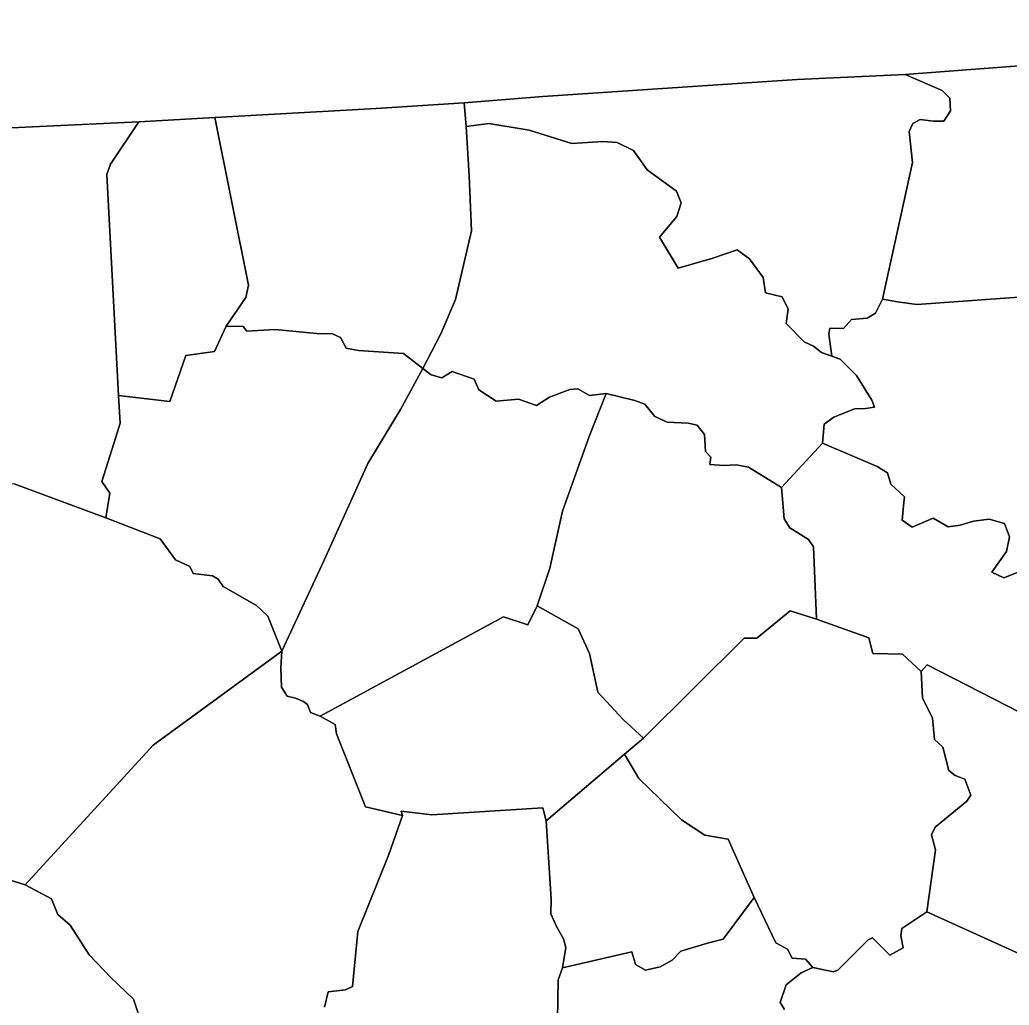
# Model space of a CAD drawing. Extents: x 1190067 to 1192950, y 891516 to 893460.
# Drawn here: x 1191893.69 to 1191931.27, y 893258.98 to 893296.39 of the extents above; entities that cross this region are included whole.
import ezdxf

# ---------------------------------------------------------------- set-up
doc = ezdxf.new("R2010")
doc.units = 0
doc.layers.add('Old_Level_11', color=7, linetype='Continuous')

msp = doc.modelspace()

# ---------------------------------------------------------------- linework, layer by layer
at = {"layer": 'Old_Level_11'}
for points in [[(1191956.945, 893296.395), (1191950.923, 893295.961), (1191945.804, 893295.536), (1191942.426, 893295.401), (1191941.458, 893295.248), (1191932.649, 893294.726), (1191927.315, 893294.32), (1191923.217, 893294.123), (1191913.56, 893293.477), (1191910.568, 893293.245), (1191907.221, 893293.021), (1191901.096, 893292.681), (1191898.214, 893292.515), (1191892.001, 893292.225), (1191890.157, 893292.023), (1191882.706, 893291.658), (1191880.656, 893291.631), (1191874.503, 893291.22), (1191869.421, 893291.063), (1191862.268, 893290.66), (1191860.81, 893290.682), (1191852.727, 893290.343), (1191849.377, 893290.256), (1191844.006, 893290.067)], [(1191927.315, 893294.32), (1191932.649, 893294.726)], [(1191923.217, 893294.123), (1191927.315, 893294.32), (1191928.728, 893293.715), (1191929.013, 893293.42), (1191929.043, 893292.935), (1191928.794, 893292.552), (1191928.402, 893292.541), (1191927.891, 893292.609), (1191927.609, 893292.454), (1191927.469, 893292.152), (1191927.599, 893290.982), (1191926.458, 893285.793), (1191926.189, 893285.254), (1191925.872, 893285.072), (1191925.281, 893285.022), (1191924.975, 893284.68), (1191924.457, 893284.684), (1191924.427, 893284.464), (1191924.538, 893283.62), (1191924.137, 893283.768), (1191923.844, 893283.998), (1191923.479, 893284.174), (1191922.796, 893284.87), (1191922.87, 893285.403), (1191922.642, 893285.879), (1191922.014, 893286.025), (1191921.931, 893286.611), (1191921.411, 893287.318), (1191920.939, 893287.667), (1191920.018, 893287.339), (1191918.702, 893286.966), (1191917.984, 893288.145), (1191918.641, 893288.923), (1191918.809, 893289.445), (1191918.64, 893289.883), (1191917.515, 893290.7), (1191916.997, 893291.438), (1191916.386, 893291.74), (1191915.839, 893291.778), (1191914.658, 893291.704), (1191913.033, 893292.199), (1191911.505, 893292.455), (1191910.645, 893292.339), (1191910.568, 893293.245), (1191913.56, 893293.477), (1191923.217, 893294.123)], [(1191937.79, 893286.308), (1191927.76, 893285.588), (1191927.027, 893285.685), (1191926.458, 893285.793), (1191927.599, 893290.982), (1191927.469, 893292.152), (1191927.609, 893292.454), (1191927.891, 893292.609), (1191928.402, 893292.541), (1191928.794, 893292.552), (1191929.043, 893292.935), (1191929.013, 893293.42), (1191928.728, 893293.715), (1191927.315, 893294.32)], [(1191907.221, 893293.021), (1191910.568, 893293.245), (1191910.645, 893292.339), (1191910.758, 893290.469), (1191910.841, 893288.38), (1191910.241, 893285.772), (1191909.683, 893284.469), (1191908.993, 893283.152), (1191908.258, 893283.721), (1191906.556, 893283.836), (1191906.082, 893283.926), (1191905.874, 893284.334), (1191905.568, 893284.468), (1191904.954, 893284.479), (1191903.387, 893284.638), (1191902.31, 893284.578), (1191902.171, 893284.754), (1191901.525, 893284.768), (1191902.278, 893285.858), (1191902.37, 893286.326), (1191901.096, 893292.681), (1191907.221, 893293.021)], [(1191901.525, 893284.768), (1191901.079, 893283.802), (1191899.991, 893283.646), (1191899.384, 893281.902), (1191897.439, 893282.134), (1191896.99, 893290.518), (1191897.137, 893290.916), (1191898.214, 893292.515), (1191901.096, 893292.681), (1191902.37, 893286.326), (1191902.278, 893285.858), (1191901.525, 893284.768)], [(1191898.214, 893292.515), (1191897.137, 893290.916), (1191896.99, 893290.518), (1191897.439, 893282.134), (1191897.502, 893281.076), (1191897.34, 893280.554), (1191896.808, 893278.867), (1191897.108, 893278.418), (1191896.959, 893277.481), (1191893.471, 893278.783), (1191891.841, 893278.655), (1191891.855, 893278.24), (1191891.249, 893278.564), (1191890.82, 893279.027), (1191890.692, 893279.838), (1191890.488, 893283.236), (1191890.157, 893292.023), (1191892.001, 893292.225), (1191898.214, 893292.515)], [(1191924.538, 893283.62), (1191924.847, 893283.515), (1191925.474, 893282.891), (1191926.057, 893281.953), (1191926.15, 893281.685), (1191925.819, 893281.633), (1191925.397, 893281.625), (1191924.61, 893281.314), (1191924.249, 893281.043), (1191924.182, 893280.319), (1191922.628, 893278.642), (1191921.374, 893279.411), (1191920.902, 893279.504), (1191920.444, 893279.468), (1191919.9, 893279.507), (1191919.938, 893279.788), (1191919.741, 893280.005), (1191919.698, 893280.648), (1191919.422, 893281.002), (1191919.076, 893281.078), (1191918.273, 893281.118), (1191917.817, 893281.336), (1191917.426, 893281.8), (1191917.057, 893281.943), (1191915.96, 893282.211), (1191915.333, 893282.131), (1191914.881, 893282.38), (1191914.586, 893282.353), (1191913.804, 893282.07), (1191913.309, 893281.75), (1191912.63, 893281.996), (1191911.777, 893281.911), (1191911.121, 893282.344), (1191910.948, 893282.748), (1191910.112, 893283.044), (1191909.725, 893282.806), (1191909.319, 893282.92), (1191908.993, 893283.152), (1191909.683, 893284.469), (1191910.241, 893285.772), (1191910.841, 893288.38), (1191910.758, 893290.469), (1191910.645, 893292.339), (1191911.505, 893292.455), (1191913.033, 893292.199), (1191914.658, 893291.704), (1191915.839, 893291.778), (1191916.386, 893291.74), (1191916.997, 893291.438), (1191917.515, 893290.7), (1191918.64, 893289.883), (1191918.809, 893289.445), (1191918.641, 893288.923), (1191917.984, 893288.145), (1191918.702, 893286.966), (1191920.018, 893287.339), (1191920.939, 893287.667), (1191921.411, 893287.318), (1191921.931, 893286.611), (1191922.014, 893286.025), (1191922.642, 893285.879), (1191922.87, 893285.403), (1191922.796, 893284.87), (1191923.479, 893284.174), (1191923.844, 893283.998), (1191924.137, 893283.768), (1191924.538, 893283.62)], [(1191932.025, 893275.583), (1191931.068, 893275.203), (1191930.614, 893275.422), (1191931.176, 893276.206), (1191931.286, 893276.764), (1191931.099, 893277.266), (1191930.509, 893277.441), (1191929.916, 893277.361), (1191929.41, 893277.206), (1191928.949, 893277.141), (1191928.381, 893277.471), (1191927.59, 893277.13), (1191927.208, 893277.404), (1191927.267, 893278.064), (1191927.297, 893278.283), (1191926.782, 893278.766), (1191926.648, 893279.197), (1191926.261, 893279.439), (1191924.182, 893280.319), (1191924.249, 893281.043), (1191924.61, 893281.314), (1191925.397, 893281.625), (1191925.819, 893281.633), (1191926.15, 893281.685), (1191926.057, 893281.953), (1191925.474, 893282.891), (1191924.847, 893283.515), (1191924.538, 893283.62), (1191924.427, 893284.464), (1191924.457, 893284.684), (1191924.975, 893284.68), (1191925.281, 893285.022), (1191925.872, 893285.072), (1191926.189, 893285.254), (1191926.458, 893285.793), (1191927.027, 893285.685), (1191927.76, 893285.588), (1191937.79, 893286.308)], [(1191908.993, 893283.152), (1191908.145, 893281.6), (1191906.911, 893279.555), (1191905.245, 893275.879), (1191903.645, 893272.422), (1191903.105, 893273.757), (1191902.672, 893274.159), (1191901.41, 893274.883), (1191901.219, 893275.161), (1191901.008, 893275.281), (1191900.278, 893275.369), (1191900.15, 893275.638), (1191899.602, 893275.895), (1191899.024, 893276.695), (1191896.959, 893277.481), (1191897.108, 893278.418), (1191896.808, 893278.867), (1191897.34, 893280.554), (1191897.502, 893281.076), (1191897.439, 893282.134), (1191899.384, 893281.902), (1191899.991, 893283.646), (1191901.079, 893283.802), (1191901.525, 893284.768), (1191902.171, 893284.754), (1191902.31, 893284.578), (1191903.387, 893284.638), (1191904.954, 893284.479), (1191905.568, 893284.468), (1191905.874, 893284.334), (1191906.082, 893283.926), (1191906.556, 893283.836), (1191908.258, 893283.721), (1191908.993, 893283.152)], [(1191915.96, 893282.211), (1191915.321, 893280.571), (1191914.3, 893277.74), (1191913.82, 893275.575), (1191913.341, 893274.142), (1191912.989, 893273.424), (1191912.062, 893273.731), (1191905.102, 893269.961), (1191904.734, 893270.101), (1191904.611, 893270.401), (1191904.465, 893270.515), (1191904.159, 893270.646), (1191903.847, 893270.717), (1191903.633, 893271.06), (1191903.597, 893271.794), (1191903.645, 893272.422), (1191905.245, 893275.879), (1191906.911, 893279.555), (1191908.145, 893281.6), (1191908.993, 893283.152), (1191909.319, 893282.92), (1191909.725, 893282.806), (1191910.112, 893283.044), (1191910.948, 893282.748), (1191911.121, 893282.344), (1191911.777, 893281.911), (1191912.63, 893281.996), (1191913.309, 893281.75), (1191913.804, 893282.07), (1191914.586, 893282.353), (1191914.881, 893282.38), (1191915.333, 893282.131), (1191915.96, 893282.211)], [(1191922.958, 893273.956), (1191921.688, 893272.915), (1191921.205, 893272.914), (1191917.379, 893269.123), (1191916.603, 893269.825), (1191915.648, 893270.866), (1191915.326, 893272.335), (1191914.903, 893273.278), (1191913.341, 893274.142), (1191913.82, 893275.575), (1191914.3, 893277.74), (1191915.321, 893280.571), (1191915.96, 893282.211), (1191917.057, 893281.943), (1191917.426, 893281.8), (1191917.817, 893281.336), (1191918.273, 893281.118), (1191919.076, 893281.078), (1191919.422, 893281.002), (1191919.698, 893280.648), (1191919.741, 893280.005), (1191919.938, 893279.788), (1191919.9, 893279.507), (1191920.444, 893279.468), (1191920.902, 893279.504), (1191921.374, 893279.411), (1191922.628, 893278.642), (1191922.724, 893277.453), (1191922.935, 893277.107), (1191923.65, 893276.664), (1191923.838, 893276.384), (1191923.947, 893273.636), (1191922.958, 893273.956)], [(1191932.186, 893269.843), (1191928.157, 893271.905), (1191927.929, 893271.65), (1191927.215, 893272.316), (1191926.09, 893272.338), (1191925.945, 893272.929), (1191923.947, 893273.636), (1191923.838, 893276.384), (1191923.65, 893276.664), (1191922.935, 893277.107), (1191922.724, 893277.453), (1191922.628, 893278.642), (1191924.182, 893280.319)], [(1191924.182, 893280.319), (1191926.261, 893279.439), (1191926.648, 893279.197), (1191926.782, 893278.766), (1191927.297, 893278.283), (1191927.267, 893278.064), (1191927.208, 893277.404), (1191927.59, 893277.13), (1191928.381, 893277.471), (1191928.949, 893277.141), (1191929.41, 893277.206), (1191929.916, 893277.361), (1191930.509, 893277.441), (1191931.099, 893277.266), (1191931.286, 893276.764), (1191931.176, 893276.206), (1191930.614, 893275.422), (1191931.068, 893275.203), (1191932.025, 893275.583)], [(1191893.471, 893278.783), (1191896.959, 893277.481), (1191899.024, 893276.695), (1191899.602, 893275.895), (1191900.15, 893275.638), (1191900.278, 893275.369), (1191901.008, 893275.281), (1191901.219, 893275.161), (1191901.41, 893274.883), (1191902.672, 893274.159), (1191903.105, 893273.757), (1191903.645, 893272.422)], [(1191916.655, 893268.518), (1191913.684, 893265.981), (1191913.556, 893266.472), (1191909.345, 893266.207), (1191908.176, 893266.352), (1191908.219, 893266.189), (1191906.816, 893266.52), (1191905.723, 893269.283), (1191905.672, 893269.638), (1191905.102, 893269.961), (1191912.062, 893273.731), (1191912.989, 893273.424), (1191913.341, 893274.142), (1191914.903, 893273.278), (1191915.326, 893272.335), (1191915.648, 893270.866), (1191916.603, 893269.825), (1191917.379, 893269.123), (1191916.655, 893268.518)], [(1191927.929, 893271.65), (1191927.985, 893270.659), (1191928.36, 893269.879), (1191928.441, 893269.075), (1191928.754, 893268.78), (1191928.985, 893267.893), (1191929.216, 893267.704), (1191929.582, 893267.56), (1191929.82, 893266.958), (1191929.659, 893266.726), (1191928.462, 893265.745), (1191928.324, 893265.446), (1191928.472, 893264.888), (1191928.146, 893262.527), (1191927.192, 893261.894), (1191927.154, 893261.615), (1191927.251, 893261.16), (1191926.732, 893260.881), (1191926.085, 893261.535), (1191925.915, 893261.463), (1191924.764, 893260.318), (1191924.594, 893260.246), (1191923.816, 893260.411), (1191923.539, 893260.731), (1191923.03, 893260.766), (1191922.852, 893261.105), (1191922.405, 893261.353), (1191921.579, 893263.073), (1191920.594, 893265.288), (1191919.714, 893265.434), (1191918.829, 893266.022), (1191917.207, 893267.592), (1191916.655, 893268.518), (1191917.379, 893269.123), (1191921.205, 893272.914), (1191921.688, 893272.915), (1191922.958, 893273.956), (1191923.947, 893273.636), (1191925.945, 893272.929), (1191926.09, 893272.338), (1191927.215, 893272.316), (1191927.929, 893271.65)], [(1191903.645, 893272.422), (1191898.756, 893268.858), (1191893.896, 893263.547), (1191889.043, 893265.057)], [(1191898.172, 893258.718), (1191898.009, 893259.211), (1191897.15, 893260.038), (1191896.327, 893260.892), (1191895.601, 893262.02), (1191895.137, 893262.422), (1191894.89, 893263.02), (1191893.896, 893263.547), (1191898.756, 893268.858), (1191903.645, 893272.422), (1191903.597, 893271.794), (1191903.633, 893271.06), (1191903.847, 893270.717), (1191904.159, 893270.646), (1191904.465, 893270.515), (1191904.611, 893270.401), (1191904.734, 893270.101), (1191905.102, 893269.961), (1191905.672, 893269.638), (1191905.723, 893269.283), (1191906.816, 893266.52), (1191908.219, 893266.189), (1191907.706, 893264.701), (1191906.53, 893261.78), (1191906.327, 893259.689), (1191906.056, 893259.565), (1191905.405, 893259.487), (1191905.267, 893258.904)], [(1191933.304, 893260.192), (1191928.146, 893262.527), (1191928.472, 893264.888), (1191928.324, 893265.446), (1191928.462, 893265.745), (1191929.659, 893266.726), (1191929.82, 893266.958), (1191929.582, 893267.56), (1191929.216, 893267.704), (1191928.985, 893267.893), (1191928.754, 893268.78), (1191928.441, 893269.075), (1191928.36, 893269.879), (1191927.985, 893270.659), (1191927.929, 893271.65), (1191928.157, 893271.905), (1191932.186, 893269.843)], [(1191921.579, 893263.073), (1191920.403, 893261.486), (1191919.807, 893261.342), (1191918.803, 893261.029), (1191918.47, 893260.693), (1191918.019, 893260.435), (1191917.459, 893260.316), (1191917.07, 893260.524), (1191916.943, 893261.014), (1191914.298, 893260.402), (1191914.432, 893261.175), (1191914.347, 893261.502), (1191914.084, 893261.945), (1191913.862, 893262.448), (1191913.872, 893263.015), (1191913.684, 893265.981), (1191916.655, 893268.518), (1191917.207, 893267.592), (1191918.829, 893266.022), (1191919.714, 893265.434), (1191920.594, 893265.288), (1191921.579, 893263.073)], [(1191905.267, 893258.904), (1191905.405, 893259.487), (1191906.056, 893259.565), (1191906.327, 893259.689), (1191906.53, 893261.78), (1191907.706, 893264.701), (1191908.219, 893266.189), (1191908.176, 893266.352), (1191909.345, 893266.207), (1191913.556, 893266.472), (1191913.684, 893265.981)], [(1191913.684, 893265.981), (1191913.872, 893263.015), (1191913.862, 893262.448), (1191914.084, 893261.945), (1191914.347, 893261.502), (1191914.432, 893261.175), (1191914.298, 893260.402), (1191914.142, 893259.948), (1191914.063, 893255.447)], [(1191889.043, 893265.057), (1191893.896, 893263.547)], [(1191893.896, 893263.547), (1191894.89, 893263.02), (1191895.137, 893262.422), (1191895.601, 893262.02), (1191896.327, 893260.892), (1191897.15, 893260.038), (1191898.009, 893259.211), (1191898.172, 893258.718), (1191898.221, 893258.081), (1191898.025, 893257.789), (1191897.569, 893257.465), (1191896.727, 893256.335), (1191896.23, 893255.67), (1191894.367, 893256.109), (1191894.107, 893256.076), (1191893.59, 893256.294)], [(1191920.403, 893261.486), (1191921.579, 893263.073), (1191922.405, 893261.353), (1191922.852, 893261.105), (1191923.03, 893260.766), (1191923.539, 893260.731), (1191923.816, 893260.411), (1191923.372, 893260.216), (1191922.797, 893259.754), (1191922.578, 893259.088), (1191922.734, 893258.815)], [(1191922.734, 893258.815), (1191922.578, 893259.088), (1191922.797, 893259.754), (1191923.372, 893260.216), (1191923.816, 893260.411), (1191924.594, 893260.246), (1191924.764, 893260.318), (1191925.915, 893261.463), (1191926.085, 893261.535), (1191926.732, 893260.881), (1191927.251, 893261.16), (1191927.154, 893261.615), (1191927.192, 893261.894), (1191928.146, 893262.527)], [(1191928.146, 893262.527), (1191933.304, 893260.192)], [(1191914.063, 893255.447), (1191914.142, 893259.948), (1191914.298, 893260.402), (1191916.943, 893261.014), (1191917.07, 893260.524), (1191917.459, 893260.316), (1191918.019, 893260.435), (1191918.47, 893260.693), (1191918.803, 893261.029), (1191919.807, 893261.342), (1191920.403, 893261.486)]]:
    msp.add_lwpolyline(points, dxfattribs=at)

doc.saveas('drawing.dxf')
